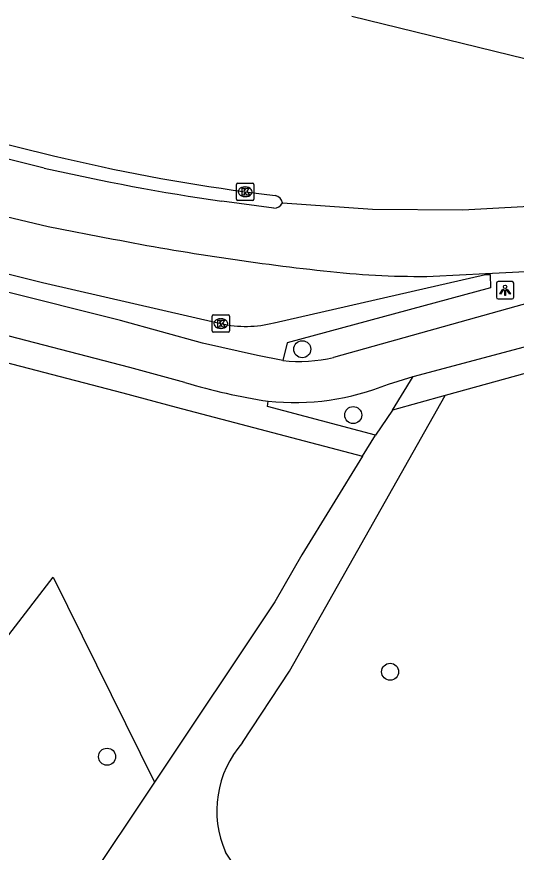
# Model space of a CAD drawing. Extents: x 159822 to 160765, y 380693 to 381634.
# Drawn here: x 160515.02 to 160543.76, y 380841.08 to 380889.11 of the extents above; entities that cross this region are included whole.
import ezdxf

# ---------------------------------------------------------------- set-up
doc = ezdxf.new("R2010")
doc.units = 0
for name, color, linetype in [('IMGEO_Boom', 7, 'Continuous'), ('IMGEO_Fietspad_gesloten', 7, 'Continuous'), ('IMGEO_Gemengd_bos', 7, 'Continuous'), ('IMGEO_Kolk', 7, 'Continuous'), ('IMGEO_Lichtpunt', 7, 'Continuous'), ('IMGEO_OVBaan_gesloten', 7, 'Continuous'), ('IMGEO_Rijbaan_lokaal_gesloten', 7, 'Continuous'), ('IMGEO_Voetpad_gesloten', 7, 'Continuous'), ('IMGEO_Voetpad_open', 7, 'Continuous')]:
    doc.layers.add(name, color=color, linetype=linetype)

msp = doc.modelspace()

# ---------------------------------------------------------------- linework, layer by layer
at = {"layer": 'IMGEO_Boom'}
for centre in [(160531.447, 380869.996), (160534.376, 380866.215), (160536.5, 380851.461), (160520.213, 380846.579)]:
    msp.add_circle(centre, 0.489, dxfattribs=at)
at = {"layer": 'IMGEO_Fietspad_gesloten'}
for points in [[(160530.324, 380869.348), (160528.878, 380869.636), (160525.715, 380870.349), (160520.993, 380871.643), (160500, 380876.9), (160498.8, 380877.201)], [(160524.687, 380868.091), (160521.533, 380868.947), (160513.079, 380871.13), (160500, 380874.318), (160489.869, 380876.787)], [(160547.289, 380873.455), (160533.25, 380869.528)], [(160537.816, 380868.426), (160547.97, 380871.132), (160552.066, 380871.986)], [(160536.401, 380867.997), (160537.816, 380868.426)]]:
    msp.add_lwpolyline(points, dxfattribs=at)
for centre, radius, start, end in [((160531.268, 380877.867), 8.572, 263.6742, 283.3663), ((160534.829, 380901.873), 35.271, 253.2893, 261.2708), ((160530.961, 380881.379), 14.446, 264.1005, 292.1226)]:
    msp.add_arc(centre, radius, start, end, dxfattribs=at)
at = {"layer": 'IMGEO_Gemengd_bos'}
msp.add_lwpolyline([(160474.217, 380796.991), (160479.624, 380808.252), (160500, 380834.69), (160517.109, 380856.888), (160522.946, 380845.116)], dxfattribs=at)
at = {"layer": 'IMGEO_Kolk'}
for p, q in [((160527.659, 380878.622), (160527.659, 380879.474)), ((160527.734, 380879.548), (160528.586, 380879.548)), ((160528.147, 380879.328), (160528.172, 380879.328)), ((160528.66, 380879.474), (160528.66, 380878.622)), ((160528.17, 380878.768), (160528.145, 380878.768)), ((160528.586, 380878.548), (160527.734, 380878.548)), ((160526.261, 380871.046), (160526.261, 380871.898)), ((160526.336, 380871.972), (160527.188, 380871.972)), ((160527.262, 380871.898), (160527.262, 380871.046)), ((160526.749, 380871.752), (160526.774, 380871.752)), ((160527.188, 380870.972), (160526.336, 380870.972)), ((160526.772, 380871.192), (160526.747, 380871.192))]:
    msp.add_line(p, q, dxfattribs=at)
for points in [[(160527.659, 380878.622), (160527.659, 380879.474)], [(160527.734, 380879.548), (160528.586, 380879.548)], [(160527.98, 380879.248), (160528.103, 380879.248), (160528.103, 380879.097), (160528.233, 380879.248), (160528.397, 380879.248), (160528.251, 380879.097), (160528.404, 380878.848), (160528.252, 380878.848), (160528.167, 380879.012), (160528.103, 380878.945), (160528.103, 380878.848), (160527.98, 380878.848), (160527.98, 380879.248)], [(160528.66, 380879.474), (160528.66, 380878.622)], [(160528.586, 380878.548), (160527.734, 380878.548)], [(160526.261, 380871.046), (160526.261, 380871.898)], [(160526.336, 380871.972), (160527.188, 380871.972)], [(160527.262, 380871.898), (160527.262, 380871.046)], [(160526.582, 380871.672), (160526.705, 380871.672), (160526.705, 380871.521), (160526.835, 380871.672), (160526.999, 380871.672), (160526.853, 380871.521), (160527.006, 380871.272), (160526.854, 380871.272), (160526.769, 380871.436), (160526.705, 380871.369), (160526.705, 380871.272), (160526.582, 380871.272), (160526.582, 380871.672)], [(160527.188, 380870.972), (160526.336, 380870.972)]]:
    msp.add_lwpolyline(points, dxfattribs=at)
for centre, start, end in [((160527.736, 380879.472), 91.552, 178.448), ((160527.736, 380879.472), 91.552, 178.448), ((160528.584, 380879.472), 1.552, 88.448), ((160528.584, 380879.472), 1.552, 88.448), ((160527.736, 380878.624), 181.552, 268.448), ((160527.736, 380878.624), 181.552, 268.448), ((160528.584, 380878.624), 271.552, 358.448), ((160528.584, 380878.624), 271.552, 358.448), ((160526.338, 380871.896), 91.552, 178.448), ((160526.338, 380871.896), 91.552, 178.448), ((160527.186, 380871.896), 1.552, 88.448), ((160527.186, 380871.896), 1.552, 88.448), ((160526.338, 380871.048), 181.552, 268.448), ((160526.338, 380871.048), 181.552, 268.448), ((160527.186, 380871.048), 271.552, 358.448), ((160527.186, 380871.048), 271.552, 358.448)]:
    msp.add_arc(centre, 0.0765, start, end, dxfattribs=at)
for centre, major_axis, ratio, start_param, end_param in [((160528.146, 380879.048), (-0.387, 0.002), 0.722429, 4.712389, 7.853982), ((160528.171, 380879.048), (-0.39, 0.002), 0.717154, 1.570796, 4.712389), ((160526.748, 380871.472), (-0.387, 0.002), 0.722429, 4.712389, 7.853982), ((160526.773, 380871.472), (-0.39, 0.002), 0.717154, 1.570796, 4.712389)]:
    msp.add_ellipse(centre, major_axis=major_axis, ratio=ratio, start_param=start_param, end_param=end_param, dxfattribs=at)
at = {"layer": 'IMGEO_Lichtpunt'}
for p, q in [((160543.517, 380873.884), (160542.709, 380873.884)), ((160543.517, 380873.884), (160542.709, 380873.884)), ((160542.615, 380873.789), (160542.615, 380872.982)), ((160542.615, 380873.789), (160542.615, 380872.982)), ((160543.611, 380872.982), (160543.611, 380873.789)), ((160543.611, 380872.982), (160543.611, 380873.789)), ((160542.709, 380872.888), (160543.517, 380872.888)), ((160542.709, 380872.888), (160543.517, 380872.888))]:
    msp.add_line(p, q, dxfattribs=at)
for points in [[(160542.989, 380873.453), (160543.028, 380873.425), (160542.84, 380873.163), (160542.802, 380873.19), (160542.989, 380873.453)], [(160543.091, 380873.405), (160543.138, 380873.405), (160543.138, 380873.083), (160543.091, 380873.083), (160543.091, 380873.405)], [(160543.201, 380873.425), (160543.239, 380873.452), (160543.426, 380873.19), (160543.387, 380873.162), (160543.201, 380873.425)]]:
    msp.add_lwpolyline(points, dxfattribs=at)
msp.add_circle((160543.114, 380873.587), 0.0994, dxfattribs=at)
for centre, start, end in [((160542.709, 380873.789), 90, 180), ((160542.709, 380873.789), 90, 180), ((160543.517, 380873.789), 0, 90), ((160543.517, 380873.789), 0, 90), ((160542.709, 380872.982), 180, 270), ((160542.709, 380872.982), 180, 270), ((160543.517, 380872.982), 270, 0), ((160543.517, 380872.982), 270, 360)]:
    msp.add_arc(centre, 0.0946, start, end, dxfattribs=at)
at = {"layer": 'IMGEO_OVBaan_gesloten'}
for points in [[(160487.259, 380884.077), (160516.835, 380877.06), (160520.561, 380876.333)], [(160499.135, 380878.307), (160500, 380877.961), (160500.982, 380877.648), (160504.619, 380876.779), (160516.496, 380873.836), (160526.762, 380871.472)], [(160538.98, 380874.193), (160541.996, 380874.344)], [(160541.996, 380874.344), (160541.985, 380874.284)], [(160529.819, 380871.519), (160541.985, 380874.284)]]:
    msp.add_lwpolyline(points, dxfattribs=at)
for centre, radius, start, end in [((160548.413, 381019.845), 146.19, 259.01693, 263.97441), ((160538.079, 380919.334), 45.15, 263.6272, 271.144), ((160528.194, 380877.756), 6.445, 257.1601, 284.6015)]:
    msp.add_arc(centre, radius, start, end, dxfattribs=at)
at = {"layer": 'IMGEO_Rijbaan_lokaal_gesloten'}
for points in [[(160464.492, 380894.136), (160466.057, 380893.772), (160486.788, 380888.609), (160500, 380885.349), (160517.131, 380881.121)], [(160545.183, 380886.453), (160534.288, 380889.115)], [(160516.591, 380880.414), (160500, 380884.551), (160490.064, 380887.028)], [(160528.16, 380879.049), (160529.89, 380878.827)], [(160529.802, 380878.103), (160526.812, 380878.505)], [(160530.301, 380878.41), (160535.487, 380878.04), (160540.685, 380878.001), (160545.876, 380878.295)], [(160541.996, 380874.344), (160545.433, 380874.516), (160551.398, 380875.11), (160554.369, 380875.542)]]:
    msp.add_lwpolyline(points, dxfattribs=at)
for centre, radius, start, end in [((160542.891, 380987.849), 109.793, 256.43057, 262.28935), ((160545.972, 381009.409), 132.299, 257.16852, 261.67273), ((160529.817, 380878.344), 0.488, 7.7149, 81.4547), ((160529.825, 380878.624), 0.522, 267.4271, 335.7751)]:
    msp.add_arc(centre, radius, start, end, dxfattribs=at)
at = {"layer": 'IMGEO_Voetpad_gesloten'}
for points in [[(160528.012, 380847.388), (160530.707, 380851.492), (160539.672, 380867.33)], [(160539.672, 380867.33), (160536.629, 380866.49)], [(160536.629, 380866.49), (160535.664, 380865.066)], [(160534.914, 380863.847), (160535.664, 380865.066)], [(160534.914, 380863.847), (160531.416, 380858.189), (160529.874, 380855.486), (160522.946, 380845.116)], [(160522.946, 380845.116), (160514.856, 380833.007), (160507.077, 380822.247)]]:
    msp.add_lwpolyline(points, dxfattribs=at)
for centre, radius, start, end in [((160532.462, 380843.466), 5.932, 138.6084, 203.6863), ((160518.49, 380835.162), 10.392, 347.4343, 34.7354)]:
    msp.add_arc(centre, radius, start, end, dxfattribs=at)
at = {"layer": 'IMGEO_Voetpad_open'}
for points in [[(160489.511, 380875.342), (160500, 380872.779), (160512.494, 380869.725), (160521.13, 380867.498), (160524.191, 380866.664), (160534.914, 380863.847)], [(160541.985, 380874.284), (160542.258, 380874.296), (160542.276, 380873.532), (160530.571, 380870.37), (160530.324, 380869.348)], [(160559.389, 380870.28), (160555.906, 380870.841), (160554.21, 380870.789), (160552.435, 380870.538), (160548.219, 380869.69), (160539.672, 380867.33)], [(160536.629, 380866.49), (160537.816, 380868.426)], [(160535.664, 380865.066), (160529.436, 380866.711), (160529.476, 380867.01)]]:
    msp.add_lwpolyline(points, dxfattribs=at)

doc.saveas('drawing.dxf')
